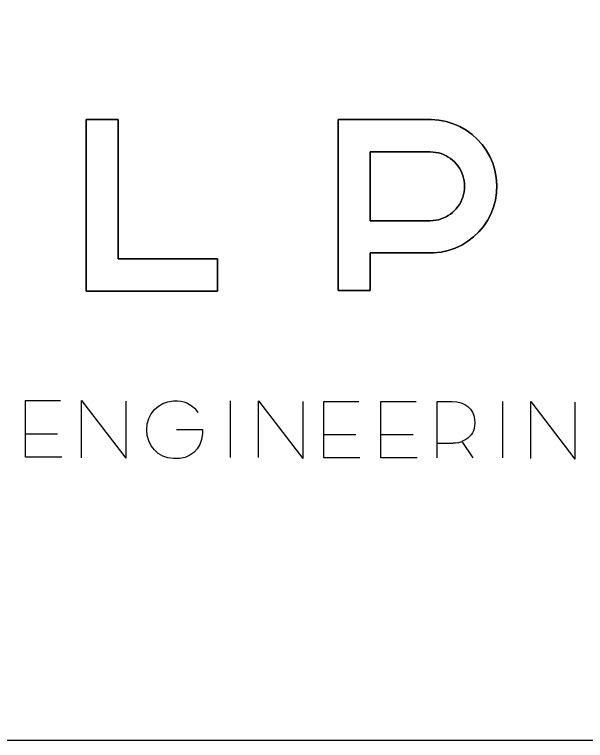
# Model space of a CAD drawing. Extents: x 0 to 69.5, y -4.5 to 22.
# Drawn here: x 4.4302 to 4.7973, y 0.5 to 0.9667 of the extents above; entities that cross this region are included whole.
import ezdxf

# ---------------------------------------------------------------- set-up
doc = ezdxf.new("R2010")
doc.units = 0
doc.layers.add('SH_Border', color=7, linetype='Continuous')
doc.layers.add('SH_Data', color=7, linetype='Continuous')

msp = doc.modelspace()

# ---------------------------------------------------------------- linework, layer by layer
at = {"layer": 'SH_Border'}
msp.add_lwpolyline([(1.5, 21.5), (33.5, 21.5), (33.5, 0.5), (1.5, 0.5)], close=True, dxfattribs=at)
at = {"layer": 'SH_Data'}
for p, q in [((4.43725, 0.68217), (4.43725, 0.71847)), ((4.43725, 0.71847), (4.45985, 0.71847)), ((4.47334, 0.6818), (4.47335, 0.71847)), ((4.47335, 0.71847), (4.50176, 0.68142)), ((4.50176, 0.7181), (4.50176, 0.68142)), ((4.52022, 0.71269), (4.52274, 0.7149)), ((4.52274, 0.7149), (4.52565, 0.71661)), ((4.52565, 0.71661), (4.52888, 0.71775)), ((4.52888, 0.71775), (4.53236, 0.71829)), ((4.53236, 0.71829), (4.53503, 0.71829)), ((4.53503, 0.71829), (4.53714, 0.71805)), ((4.53714, 0.71805), (4.53914, 0.71761)), ((4.53914, 0.71761), (4.54102, 0.71696)), ((4.54102, 0.71696), (4.54277, 0.71608)), ((4.54277, 0.71608), (4.5444, 0.71498)), ((4.5444, 0.71498), (4.54588, 0.71366)), ((4.5691, 0.68199), (4.56908, 0.71829)), ((4.58708, 0.71829), (4.61549, 0.68124)), ((4.5871, 0.68199), (4.58708, 0.71829)), ((4.61549, 0.71792), (4.61549, 0.68124)), ((4.62899, 0.68163), (4.62899, 0.71792)), ((4.62899, 0.71792), (4.65159, 0.71792)), ((4.66582, 0.68163), (4.66582, 0.71792)), ((4.66582, 0.71792), (4.68842, 0.71792)), ((4.70192, 0.68163), (4.70192, 0.71792)), ((4.70192, 0.71792), (4.71065, 0.71792)), ((4.71065, 0.71792), (4.71169, 0.71791)), ((4.71169, 0.71791), (4.71469, 0.71762)), ((4.71469, 0.71762), (4.71736, 0.71697)), ((4.71736, 0.71697), (4.7197, 0.71599)), ((4.7197, 0.71599), (4.72169, 0.71468)), ((4.72169, 0.71468), (4.72333, 0.71306)), ((4.74418, 0.68163), (4.74415, 0.71792)), ((4.76215, 0.68126), (4.76215, 0.71792)), ((4.76215, 0.71792), (4.79056, 0.68088)), ((4.79056, 0.71755), (4.79056, 0.68088)), ((4.51658, 0.70694), (4.51814, 0.71002)), ((4.51814, 0.71002), (4.52022, 0.71269)), ((4.54588, 0.71366), (4.54721, 0.71209)), ((4.54721, 0.71209), (4.548, 0.7109)), ((4.72333, 0.71306), (4.7246, 0.71115)), ((4.7246, 0.71115), (4.7255, 0.70897)), ((4.5156, 0.7035), (4.51658, 0.70694)), ((4.7255, 0.70897), (4.72602, 0.70654)), ((4.72602, 0.70654), (4.72615, 0.70403)), ((4.51526, 0.69976), (4.5156, 0.7035)), ((4.72573, 0.70063), (4.72526, 0.69913)), ((4.72603, 0.70227), (4.72573, 0.70063)), ((4.72615, 0.70403), (4.72603, 0.70227)), ((4.45791, 0.69699), (4.43725, 0.69699)), ((4.51559, 0.69601), (4.51526, 0.69976)), ((4.51655, 0.69257), (4.51559, 0.69601)), ((4.53446, 0.69982), (4.55108, 0.69982)), ((4.55108, 0.6972), (4.5505, 0.69357)), ((4.55108, 0.69982), (4.55108, 0.6972)), ((4.64965, 0.69644), (4.62899, 0.69644)), ((4.68649, 0.69644), (4.66582, 0.69644)), ((4.72282, 0.69538), (4.72167, 0.69438)), ((4.7238, 0.6965), (4.72282, 0.69538)), ((4.72461, 0.69775), (4.7238, 0.6965)), ((4.72526, 0.69913), (4.72461, 0.69775)), ((4.51808, 0.68949), (4.51655, 0.69257)), ((4.5505, 0.69357), (4.54939, 0.69033)), ((4.70746, 0.69097), (4.70192, 0.69097)), ((4.71189, 0.691), (4.70746, 0.69097)), ((4.71221, 0.69103), (4.71189, 0.691)), ((4.71254, 0.69105), (4.71221, 0.69103)), ((4.71287, 0.69108), (4.71254, 0.69105)), ((4.7132, 0.69112), (4.71287, 0.69108)), ((4.71353, 0.69115), (4.7132, 0.69112)), ((4.7138, 0.69117), (4.71353, 0.69115)), ((4.71521, 0.69143), (4.7138, 0.69117)), ((4.71903, 0.69283), (4.7178, 0.6923)), ((4.7178, 0.6923), (4.72498, 0.68163)), ((4.72036, 0.69351), (4.71903, 0.69283)), ((4.72167, 0.69438), (4.72036, 0.69351)), ((4.52013, 0.68681), (4.51808, 0.68949)), ((4.52265, 0.68458), (4.52013, 0.68681)), ((4.54775, 0.68751), (4.5456, 0.68516)), ((4.54939, 0.69033), (4.54775, 0.68751)), ((4.46058, 0.68217), (4.43725, 0.68217)), ((4.52557, 0.68287), (4.52265, 0.68458)), ((4.52885, 0.68171), (4.52557, 0.68287)), ((4.53243, 0.68117), (4.52885, 0.68171)), ((4.53986, 0.682), (4.53629, 0.68127)), ((4.54296, 0.68331), (4.53986, 0.682)), ((4.5456, 0.68516), (4.54296, 0.68331)), ((4.65232, 0.68163), (4.62899, 0.68163)), ((4.68916, 0.68163), (4.66582, 0.68163)), ((4.53629, 0.68127), (4.53243, 0.68117))]:
    msp.add_line(p, q, dxfattribs=at)
for points in [[(4.56068, 0.7889), (4.47621, 0.7889), (4.47621, 0.89925), (4.49695, 0.89925), (4.49695, 0.80967), (4.56068, 0.80967), (4.56068, 0.7889)], [(4.56068, 0.80967), (4.49695, 0.80967), (4.49695, 0.89925), (4.47621, 0.89925), (4.47621, 0.7889), (4.56068, 0.7889), (4.56068, 0.80967)], [(4.65895, 0.78922), (4.63821, 0.78922), (4.63834, 0.89913), (4.69687, 0.89913), (4.6982, 0.89913), (4.70307, 0.89877), (4.70778, 0.89789), (4.71229, 0.8965), (4.71657, 0.89465), (4.7206, 0.89235), (4.72435, 0.88965), (4.72777, 0.88657), (4.73085, 0.88314), (4.73355, 0.8794), (4.73585, 0.87537), (4.7377, 0.87108), (4.73909, 0.86657), (4.73997, 0.86186), (4.74033, 0.85699), (4.74013, 0.85208), (4.73939, 0.84732), (4.73815, 0.84274), (4.73642, 0.83839), (4.73425, 0.83428), (4.73166, 0.83045), (4.72869, 0.82693), (4.72536, 0.82375), (4.7217, 0.82094), (4.71775, 0.81852), (4.71354, 0.81654), (4.70908, 0.81502), (4.70443, 0.81399), (4.6996, 0.81348), (4.69731, 0.81342), (4.65895, 0.81342), (4.65895, 0.78922)], [(4.65895, 0.81342), (4.69731, 0.81342), (4.6996, 0.81348), (4.70443, 0.81399), (4.70908, 0.81502), (4.71354, 0.81654), (4.71775, 0.81852), (4.7217, 0.82094), (4.72536, 0.82375), (4.72869, 0.82693), (4.73166, 0.83045), (4.73425, 0.83428), (4.73642, 0.83839), (4.73815, 0.84274), (4.73939, 0.84732), (4.74013, 0.85208), (4.74033, 0.85699), (4.73997, 0.86186), (4.73909, 0.86657), (4.7377, 0.87108), (4.73585, 0.87537), (4.73355, 0.8794), (4.73085, 0.88314), (4.72777, 0.88657), (4.72435, 0.88965), (4.7206, 0.89235), (4.71657, 0.89465), (4.71229, 0.8965), (4.70778, 0.89789), (4.70307, 0.89877), (4.6982, 0.89913), (4.69687, 0.89913), (4.63834, 0.89913), (4.63821, 0.78922), (4.65895, 0.78922), (4.65895, 0.81342)], [(4.65895, 0.83414), (4.69721, 0.83414), (4.69749, 0.83414), (4.6993, 0.83422), (4.70107, 0.83443), (4.70279, 0.83479), (4.70447, 0.83527), (4.70608, 0.83589), (4.70764, 0.83662), (4.70912, 0.83747), (4.71053, 0.83842), (4.71186, 0.83948), (4.71311, 0.84064), (4.71426, 0.84188), (4.71532, 0.84322), (4.71627, 0.84463), (4.71712, 0.84612), (4.71785, 0.84768), (4.71846, 0.84929), (4.71895, 0.85097), (4.7193, 0.8527), (4.71952, 0.85447), (4.71959, 0.85628), (4.71952, 0.85809), (4.7193, 0.85986), (4.71895, 0.86159), (4.71846, 0.86326), (4.71785, 0.86488), (4.71712, 0.86643), (4.71627, 0.86792), (4.71532, 0.86933), (4.71426, 0.87066), (4.71311, 0.87191), (4.71186, 0.87306), (4.71053, 0.87412), (4.70912, 0.87507), (4.70764, 0.87591), (4.70608, 0.87664), (4.70447, 0.87726), (4.70279, 0.87774), (4.70107, 0.87809), (4.6993, 0.87831), (4.69749, 0.87838), (4.65895, 0.87838), (4.65895, 0.83414)], [(4.65895, 0.87838), (4.69749, 0.87838), (4.6993, 0.87831), (4.70107, 0.87809), (4.70279, 0.87774), (4.70447, 0.87726), (4.70608, 0.87664), (4.70764, 0.87591), (4.70912, 0.87507), (4.71053, 0.87412), (4.71186, 0.87306), (4.71311, 0.87191), (4.71426, 0.87066), (4.71532, 0.86933), (4.71627, 0.86792), (4.71712, 0.86643), (4.71785, 0.86488), (4.71846, 0.86326), (4.71895, 0.86159), (4.7193, 0.85986), (4.71952, 0.85809), (4.71959, 0.85628), (4.71952, 0.85447), (4.7193, 0.8527), (4.71895, 0.85097), (4.71846, 0.84929), (4.71785, 0.84768), (4.71712, 0.84612), (4.71627, 0.84463), (4.71532, 0.84322), (4.71426, 0.84188), (4.71311, 0.84064), (4.71186, 0.83948), (4.71053, 0.83842), (4.70912, 0.83747), (4.70764, 0.83662), (4.70608, 0.83589), (4.70447, 0.83527), (4.70279, 0.83479), (4.70107, 0.83443), (4.6993, 0.83422), (4.69721, 0.83414), (4.65895, 0.83414), (4.65895, 0.87838)], [(4.71521, 0.69143), (4.71659, 0.69181), (4.7178, 0.6923)]]:
    msp.add_lwpolyline(points, dxfattribs=at)

doc.saveas('drawing.dxf')
